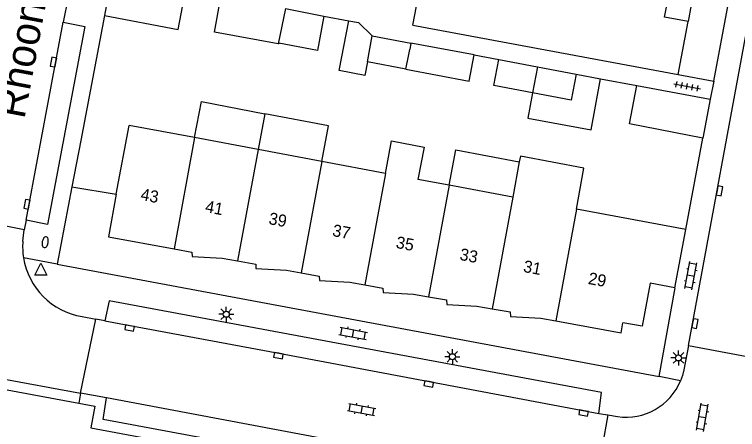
# Model space of a CAD drawing. Extents: x 124000 to 128010, y 398999 to 403000.
# Drawn here: x 126875.1 to 126935.4, y 399560.1 to 399594.7 of the extents above; entities that cross this region are included whole.
import ezdxf

# ---------------------------------------------------------------- set-up
doc = ezdxf.new("R2010")
doc.units = 0
for name, color, linetype in [('gg-afsc-erfafscheiding', 7, 'Continuous'), ('gg-afsc-hekwerk', 7, 'Continuous'), ('gg-afsc-muur', 7, 'Continuous'), ('gg-anno-huisnummerreeks BGT', 7, 'Continuous'), ('gg-anno-openbare ruimte label', 7, 'Continuous'), ('gg-bbg-bijgebouw', 7, 'Continuous'), ('gg-bbg-gedigitaliseerde bebouwing', 7, 'Continuous'), ('gg-bbg-gedigitaliseerde bijgebouw', 7, 'Continuous'), ('gg-bbg-hoofdgebouw', 7, 'Continuous'), ('gg-bbg-luifel en loopbrug', 7, 'Continuous'), ('gg-bbg-onder overbouw', 7, 'Continuous'), ('gg-bbg-pand overbouw', 7, 'Continuous'), ('gg-bbg-tussenscheiding', 7, 'Continuous'), ('gg-knt-verharding', 7, 'Continuous'), ('gg-knt-verharding nz', 7, 'Continuous'), ('gt-grn-weggrens', 7, 'Continuous'), ('gt-symb-brandkraan', 7, 'Continuous'), ('gt-symb-klinker verharding', 7, 'Continuous'), ('gt-symb-kolk', 7, 'Continuous'), ('gt-symb-lichtmast', 7, 'Continuous'), ('gt-symb-tegel verharding', 7, 'Continuous'), ('gt-symb-waterafsluiter', 7, 'Continuous')]:
    doc.layers.add(name, color=color, linetype=linetype)

# ---------------------------------------------------------------- blocks, each defined once
blk = doc.blocks.new('gt0-TEG1')
at = {"layer": 'gt-symb-tegel verharding'}
for p, q in [((-1.125, 0), (1.125, 0)), ((-0.9, -0.25), (-0.9, 0.25)), ((-0.45, -0.25), (-0.45, 0.25)), ((0, -0.25), (0, 0.25)), ((0.45, -0.25), (0.45, 0.25)), ((0.9, -0.25), (0.9, 0.25))]:
    blk.add_line(p, q, dxfattribs=at)
blk = doc.blocks.new('gt0-LMAST')
at = {"layer": 'gt-symb-lichtmast'}
for p, q in [((-0.005, 0.246), (-0.005, 0.621)), ((-0.182, 0.173), (-0.447, 0.438)), ((0.172, 0.173), (0.437, 0.438)), ((-0.255, -0.004), (-0.63, -0.004)), ((-0.182, -0.181), (-0.447, -0.446)), ((-0.005, -0.254), (-0.005, -0.629)), ((0.437, -0.446), (0.172, -0.181)), ((0.245, -0.004), (0.62, -0.004))]:
    blk.add_line(p, q, dxfattribs=at)
blk.add_circle((-0.005, -0.004), 0.25, dxfattribs=at)
blk = doc.blocks.new('gt0-KOLK')
at = {"layer": 'gt-symb-kolk'}
blk.add_lwpolyline([(0, 0), (0.375, 0), (0.375, 0.4), (-0.375, 0.4), (-0.375, 0), (0, 0)], dxfattribs=at)
blk = doc.blocks.new('gt0-KL1')
at = {"layer": 'gt-symb-klinker verharding'}
for p, q in [((-1.15, 0.3), (1.15, 0.3)), ((-1, -0.3), (-1, 0.3)), ((-0.5, 0.3), (-0.5, 0.45)), ((0, -0.3), (0, 0.3)), ((0.5, 0.3), (0.5, 0.45)), ((1, -0.3), (1, 0.3)), ((-1.15, -0.3), (1.15, -0.3)), ((-0.5, -0.45), (-0.5, -0.3)), ((0.5, -0.45), (0.5, -0.3))]:
    blk.add_line(p, q, dxfattribs=at)
blk = doc.blocks.new('gt0-WAFSL')
at = {"layer": 'gt-symb-waterafsluiter'}
for p, q in [((-0.5, -0.333), (0, 0.667)), ((0, 0.667), (0.5, -0.333)), ((0.5, -0.333), (-0.5, -0.333))]:
    blk.add_line(p, q, dxfattribs=at)
blk = doc.blocks.new('gt0-BR')
at = {"layer": 'gt-symb-brandkraan'}
for centre, radius, start, end in [((-0.244, 0), 0.206, 107.56694, 252.43307), ((0.599, -2.664), 3, 106.89205, 107.56694), ((0, -0.691), 0.938, 73.10799, 106.89205), ((-0.599, -2.664), 3, 72.43309, 73.10799), ((0.244, 0), 0.206, 287.56695, 72.43309), ((0.599, 2.664), 3, 252.43307, 253.10797), ((0, 0.691), 0.938, 253.10797, 286.89206), ((-0.599, 2.664), 3, 286.89206, 287.56695)]:
    blk.add_arc(centre, radius, start, end, dxfattribs=at)

msp = doc.modelspace()

# ---------------------------------------------------------------- linework, layer by layer
at = {"layer": 'gg-afsc-erfafscheiding'}
for p, q in [((126900.889, 399594.61), (126902.971, 399594.221)), ((126913.421, 399591.365), (126915.48, 399590.98)), ((126923.978, 399589.379), (126926.993, 399588.816))]:
    msp.add_line(p, q, dxfattribs=at)
at = {"layer": 'gg-afsc-hekwerk'}
for p, q in [((126880.616, 399584.231), (126879.872, 399580.359)), ((126879.872, 399580.359), (126883.584, 399579.75))]:
    msp.add_line(p, q, dxfattribs=at)
at = {"layer": 'gg-afsc-muur'}
for p, q in [((126882.588, 399594.652), (126880.616, 399584.231)), ((126931.083, 399576.818), (126932.5, 399584.441))]:
    msp.add_line(p, q, dxfattribs=at)
at = {"layer": 'gg-bbg-bijgebouw'}
for p, q in [((126883.198, 399597.882), (126882.588, 399594.652)), ((126897.682, 399595.234), (126900.889, 399594.61)), ((126904.528, 399590.799), (126904.935, 399592.96)), ((126904.935, 399592.96), (126908.158, 399592.354)), ((126907.735, 399590.196), (126904.528, 399590.799)), ((126915.48, 399590.98), (126918.713, 399590.369)), ((126918.713, 399590.369), (126921.929, 399589.762)), ((126926.993, 399588.816), (126933.129, 399587.676)), ((126933.129, 399587.676), (126932.5, 399584.441))]:
    msp.add_line(p, q, dxfattribs=at)
for points in [[(126882.588, 399594.652), (126888.737, 399593.492), (126889.346, 399596.723)], [(126897.085, 399592.301), (126891.766, 399593.26), (126892.289, 399596.203)], [(126900.889, 399594.61), (126900.365, 399591.736), (126897.144, 399592.351), (126897.134, 399592.292), (126897.085, 399592.301)], [(126918.301, 399588.207), (126915.068, 399588.816), (126915.48, 399590.98)], [(126921.929, 399589.762), (126921.522, 399587.601), (126918.301, 399588.207)], [(126932.5, 399584.441), (126926.401, 399585.628), (126926.993, 399588.816)]]:
    msp.add_lwpolyline(points, dxfattribs=at)
at = {"layer": 'gg-bbg-gedigitaliseerde bebouwing'}
for p, q in [((126908.324, 399593.865), (126909.462, 399599.946)), ((126890.105, 399584.472), (126884.659, 399585.491)), ((126895.413, 399583.479), (126890.105, 399584.472)), ((126900.721, 399582.486), (126895.413, 399583.479)), ((126906.029, 399581.493), (126900.721, 399582.486)), ((126917.194, 399582.443), (126916.645, 399579.507)), ((126911.337, 399580.5), (126908.737, 399580.986)), ((126916.645, 399579.507), (126911.337, 399580.5))]:
    msp.add_line(p, q, dxfattribs=at)
for points in [[(126906.029, 399581.493), (126906.548, 399584.199), (126909.254, 399583.68), (126908.737, 399580.986)], [(126921.953, 399578.514), (126922.586, 399581.941), (126917.286, 399582.933), (126917.194, 399582.443)]]:
    msp.add_lwpolyline(points, dxfattribs=at)
at = {"layer": 'gg-bbg-gedigitaliseerde bijgebouw'}
msp.add_line((126913.421, 399591.365), (126908.158, 399592.354), dxfattribs=at)
msp.add_lwpolyline([(126907.735, 399590.196), (126913.003, 399589.186), (126913.421, 399591.365)], dxfattribs=at)
at = {"layer": 'gg-bbg-hoofdgebouw'}
for p, q in [((126908.324, 399593.865), (126930.437, 399589.732)), ((126930.437, 399589.732), (126931.278, 399594.161)), ((126883.584, 399579.75), (126884.659, 399585.491)), ((126931.083, 399576.818), (126921.953, 399578.514)), ((126930.16, 399571.959), (126931.083, 399576.818)), ((126927.434, 399568.745), (126925.841, 399569.042))]:
    msp.add_line(p, q, dxfattribs=at)
for points in [[(126883.584, 399579.75), (126882.922, 399576.212), (126888.398, 399575.195)], [(126888.398, 399575.195), (126889.892, 399574.918), (126889.917, 399574.548), (126892.422, 399574.416), (126893.703, 399574.187)], [(126893.703, 399574.187), (126895.211, 399573.918), (126895.224, 399573.558), (126897.779, 399573.413), (126899.012, 399573.196)], [(126899.012, 399573.196), (126900.504, 399572.934), (126900.539, 399572.555), (126903.058, 399572.425), (126904.318, 399572.198)], [(126904.318, 399572.198), (126905.807, 399571.929), (126905.837, 399571.569), (126908.382, 399571.425), (126909.627, 399571.207)], [(126930.16, 399571.959), (126928.106, 399572.343), (126927.434, 399568.745)], [(126909.627, 399571.207), (126911.126, 399570.944), (126911.151, 399570.572), (126913.651, 399570.426), (126914.933, 399570.202)], [(126914.933, 399570.202), (126916.447, 399569.938), (126916.474, 399569.569), (126918.997, 399569.432), (126920.24, 399569.204)], [(126920.24, 399569.204), (126925.686, 399568.206), (126925.841, 399569.042)]]:
    msp.add_lwpolyline(points, dxfattribs=at)
at = {"layer": 'gg-bbg-luifel en loopbrug'}
for p, q in [((126921.929, 399589.762), (126923.978, 399589.379)), ((126895.985, 399586.464), (126895.413, 399583.479))]:
    msp.add_line(p, q, dxfattribs=at)
for points in [[(126904.528, 399590.799), (126904.31, 399589.66), (126902.175, 399590.069), (126902.971, 399594.221)], [(126902.971, 399594.221), (126903.794, 399594.067), (126904.935, 399592.96)], [(126918.301, 399588.207), (126917.907, 399586.101), (126923.18, 399585.114), (126923.978, 399589.379)], [(126890.105, 399584.472), (126890.682, 399587.481), (126895.985, 399586.464)], [(126900.721, 399582.486), (126901.289, 399585.447), (126895.985, 399586.464)], [(126911.337, 399580.5), (126911.905, 399583.46), (126917.194, 399582.443)]]:
    msp.add_lwpolyline(points, dxfattribs=at)
at = {"layer": 'gg-bbg-onder overbouw'}
msp.add_lwpolyline([(126931.278, 399594.161), (126929.316, 399594.533), (126929.634, 399596.243)], dxfattribs=at)
at = {"layer": 'gg-bbg-pand overbouw'}
msp.add_line((126931.537, 399595.56), (126931.278, 399594.161), dxfattribs=at)
at = {"layer": 'gg-bbg-tussenscheiding'}
for p, q in [((126897.682, 399595.234), (126897.085, 399592.301)), ((126908.158, 399592.354), (126908.052, 399591.814)), ((126907.947, 399591.275), (126908.052, 399591.814)), ((126907.735, 399590.196), (126907.947, 399591.275)), ((126918.713, 399590.369), (126918.301, 399588.207)), ((126890.105, 399584.472), (126888.398, 399575.195)), ((126895.413, 399583.479), (126893.703, 399574.187)), ((126900.721, 399582.486), (126899.012, 399573.196)), ((126906.029, 399581.493), (126904.318, 399572.198)), ((126911.337, 399580.5), (126909.627, 399571.207)), ((126916.645, 399579.507), (126914.933, 399570.202)), ((126921.953, 399578.514), (126920.24, 399569.204))]:
    msp.add_line(p, q, dxfattribs=at)
at = {"layer": 'gg-knt-verharding'}
for p, q in [((126933.431, 399589.173), (126943.654, 399644.219)), ((126931.302, 399567.145), (126939.846, 399613.259)), ((126880.795, 399602.756), (126879.164, 399594.092)), ((126930.437, 399589.732), (126933.431, 399589.173)), ((126933.431, 399589.173), (126933.129, 399587.676)), ((126879.872, 399580.359), (126878.637, 399573.928)), ((126875.907, 399576.794), (126870.892, 399577.785)), ((126876.064, 399577.594), (126875.907, 399576.794)), ((126878.637, 399573.928), (126928.871, 399564.542)), ((126928.871, 399564.542), (126930.204, 399571.951)), ((126930.16, 399571.959), (126930.204, 399571.951)), ((126880.609, 399563.162), (126881.872, 399569.341)), ((126882.623, 399569.189), (126881.872, 399569.341)), ((126931.302, 399567.145), (126936.212, 399566.212)), ((126882.764, 399562.777), (126880.609, 399563.162)), ((126924.581, 399561.351), (126923.471, 399555.13)), ((126923.838, 399561.457), (126924.581, 399561.351))]:
    msp.add_line(p, q, dxfattribs=at)
for points in [[(126879.164, 399594.092), (126880.965, 399593.748), (126877.843, 399577.228), (126876.064, 399577.594)], [(126818.78, 399573.768), (126823.282, 399572.918), (126822.99, 399571.142), (126854.984, 399565.198), (126855.285, 399566.999), (126880.451, 399562.322)], [(126923.838, 399561.457), (126924.039, 399563.223), (126882.987, 399570.871), (126882.623, 399569.189)], [(126918.085, 399556.15), (126917.707, 399554.417), (126882.486, 399560.957), (126882.764, 399562.777)], [(126880.451, 399562.322), (126881.783, 399562.074), (126881.457, 399560.282), (126918.367, 399553.381), (126918.721, 399555.139), (126930.987, 399552.82)]]:
    msp.add_lwpolyline(points, dxfattribs=at)
at = {"layer": 'gg-knt-verharding nz'}
for p, q in [((126876.064, 399577.594), (126879.164, 399594.092)), ((126875.785, 399575.833), (126875.907, 399576.794)), ((126880.729, 399569.558), (126881.872, 399569.341)), ((126861.708, 399566.663), (126880.609, 399563.162)), ((126918.085, 399556.15), (126882.764, 399562.777)), ((126924.581, 399561.351), (126925.387, 399561.206))]:
    msp.add_line(p, q, dxfattribs=at)
for points in [[(126882.623, 399569.189), (126897.143, 399566.499), (126923.838, 399561.457)], [(126931.302, 399567.145), (126930.927, 399565.097), (126930.811, 399564.646), (126930.652, 399564.206)]]:
    msp.add_lwpolyline(points, dxfattribs=at)
for centre, radius, start, end in [((126881.685, 399575.393), 5.916, 175.73599, 189.09483), ((126881.681, 399575.394), 5.913, 189.10513, 260.73093), ((126926.085, 399566.102), 4.945, 261.8887, 337.46033)]:
    msp.add_arc(centre, radius, start, end, dxfattribs=at)
at = {"layer": 'gt-grn-weggrens'}
for p, q in [((126878.637, 399573.928), (126875.843, 399574.458)), ((126930.652, 399564.206), (126928.871, 399564.542)), ((126880.609, 399563.162), (126880.451, 399562.322))]:
    msp.add_line(p, q, dxfattribs=at)

# ---------------------------------------------------------------- block references
at = {"layer": 'gt-symb-brandkraan', "rotation": 79.98206552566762}
msp.add_blockref('gt0-BR', (126877.656, 399575.761), dxfattribs=at)
at = {"layer": 'gt-symb-klinker verharding'}
for p, rotation in [((126931.509, 399572.954), 79.3416384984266), ((126903.337, 399568.152), -10.602058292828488), ((126904.051, 399561.8), -10.71464389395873), ((126932.467, 399561.153), 80.3869741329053)]:
    msp.add_blockref('gt0-KL1', p, dxfattribs=dict(at, rotation=rotation))
at = {"layer": 'gt-symb-kolk'}
for p, rotation in [((126878.542, 399590.734), 79.39794170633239), ((126933.697, 399580.074), -100.48938981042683), ((126876.328, 399578.88), 78.4092631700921), ((126931.652, 399569.009), -100.78161673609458), ((126884.732, 399568.792), 169.34163849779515), ((126897.143, 399566.499), 169.51061018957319), ((126909.684, 399564.134), 169.34163849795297), ((126922.594, 399561.702), 169.34163849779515)]:
    msp.add_blockref('gt0-KOLK', p, dxfattribs=dict(at, rotation=rotation))
at = {"layer": 'gt-symb-lichtmast'}
for p in [(126892.76, 399569.748), (126911.617, 399566.207), (126930.476, 399566.109)]:
    msp.add_blockref('gt0-LMAST', p, dxfattribs=at)
at = {"layer": 'gt-symb-tegel verharding', "rotation": -10.54573436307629}
msp.add_blockref('gt0-TEG1', (126931.191, 399588.75), dxfattribs=at)
at = {"layer": 'gt-symb-waterafsluiter'}
msp.add_blockref('gt0-WAFSL', (126877.295, 399573.342), dxfattribs=at)

# ---------------------------------------------------------------- texts
at = {"layer": 'gg-anno-huisnummerreeks BGT'}
for s, rotation, p in [('43', 349.5, (126885.553, 399579.283)), ('41', 349.2, (126890.941, 399578.276)), ('39', 349.4, (126896.235, 399577.275)), ('37', 349.3, (126901.549, 399576.281)), ('35', 349.4, (126906.85, 399575.286)), ('33', 349.3, (126912.168, 399574.288)), ('31', 349.3, (126917.471, 399573.287)), ('29', 349.6, (126922.884, 399572.278))]:
    msp.add_text(s, height=1, rotation=rotation, dxfattribs=at).set_placement(p)
at = {"layer": 'gg-anno-openbare ruimte label'}
msp.add_text('Rhoonstraat', height=2.5, rotation=79.4, dxfattribs=at).set_placement((126875.915, 399585.967))

doc.saveas('drawing.dxf')
